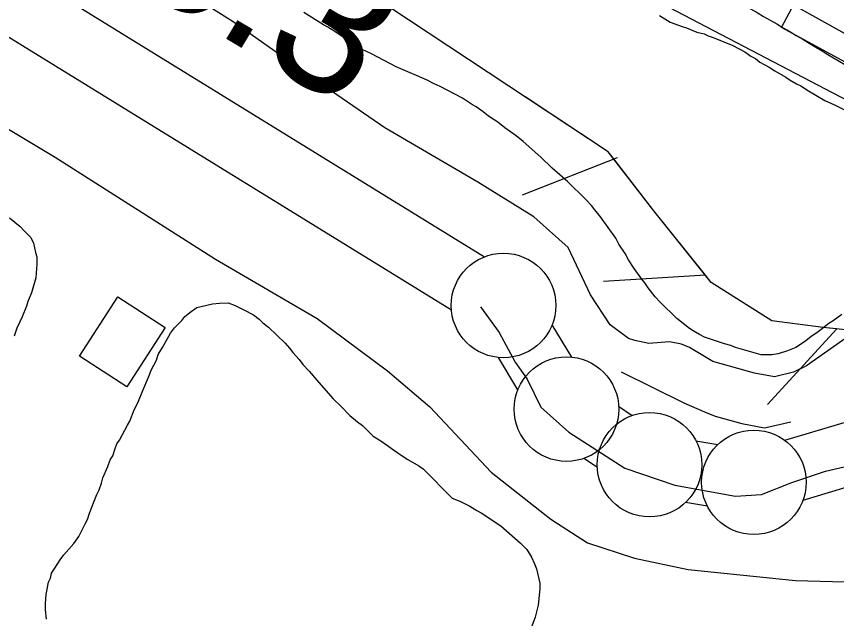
# Model space of a CAD drawing. Extents: x 3823584 to 3861785, y 301729 to 327625.
# Drawn here: x 3841238.5 to 3841630.8, y 321360 to 321648.2 of the extents above; entities that cross this region are included whole.
import ezdxf

# ---------------------------------------------------------------- set-up
doc = ezdxf.new("R2010")
doc.units = 0
for name, color, linetype in [('V-BLDG-OTLN', 7, 'Continuous'), ('V-FLOD-BASE', 7, 'Continuous'), ('V-LEVE-TOET', 7, 'Continuous'), ('V-RIVR-EDGE', 7, 'Continuous'), ('V-RIVR-RANG', 7, 'Continuous'), ('V-RRAP-FSHR', 7, 'Continuous'), ('V-RRAP-RVMT', 7, 'Continuous'), ('V-SITE-VEGE', 7, 'Continuous'), ('V-SURV-LINE', 7, 'Continuous'), ('V-TOPO-MINR', 7, 'Continuous')]:
    doc.layers.add(name, color=color, linetype=linetype)

msp = doc.modelspace()

# ---------------------------------------------------------------- linework, layer by layer
at = {"layer": 'V-BLDG-OTLN'}
msp.add_lwpolyline([(3841309.61, 321499.38), (3841291.25, 321470.95), (3841268.62, 321485.57), (3841286.97, 321513.99)], close=True, dxfattribs=at)
at = {"layer": 'V-FLOD-BASE'}
for points in [[(3841460.57, 321509.2), (3841469.42, 321496.93), (3841477.12, 321482.77), (3841482.8, 321474.66), (3841489.3, 321461.14), (3841502.72, 321449.21), (3841529.57, 321432.06), (3841553.43, 321423.86), (3841582.51, 321418.64), (3841594.93, 321419.39), (3841609.35, 321425.1), (3841625.5, 321430.57), (3841637.19, 321433.31), (3841642.06, 321433.71), (3841668.49, 321432.01)], [(3841527.86, 321478.08), (3841557.73, 321463.32), (3841567.69, 321458.91), (3841572.82, 321456.85), (3841585.47, 321453.36), (3841596.31, 321451.35), (3841608.9, 321454.17)]]:
    msp.add_lwpolyline(points, dxfattribs=at)
at = {"layer": 'V-LEVE-TOET'}
for points in [[(3841637.97, 321496.19), (3841616.47, 321480.98), (3841610.19, 321477.91), (3841601.19, 321475.73), (3841591.56, 321477.45), (3841571.68, 321482.98), (3841560.5, 321489.79), (3841556.58, 321491.26), (3841550.86, 321492.41), (3841540.96, 321491.72), (3841534.33, 321493.16), (3841531.32, 321494.04), (3841522.55, 321500.57), (3841513.1, 321514.91), (3841502.38, 321537.65), (3841486.03, 321552.22), (3841459.14, 321568.81), (3841414.73, 321594.85), (3841386.62, 321614.13), (3841342.17, 321645.59), (3841296.23, 321674.62), (3841227.97, 321714.57)], [(3841170.86, 321632.41), (3841256.96, 321580.9), (3841333.72, 321532), (3841382.35, 321503.59), (3841415.93, 321478.65), (3841436.21, 321461.41), (3841465.64, 321430.12), (3841494.08, 321407.54), (3841511.61, 321396.28), (3841534.22, 321388.97), (3841559.8, 321383.49), (3841611.23, 321378.24), (3841652.41, 321377.1), (3841688.82, 321371.12), (3841719.26, 321361.18), (3841766.92, 321339.97)]]:
    msp.add_lwpolyline(points, dxfattribs=at)
at = {"layer": 'V-RIVR-EDGE'}
msp.add_spline([(3836304.38, 325474.18), (3836346.41, 325438.32), (3836389.41, 325406.07), (3836417.64, 325385.43), (3836442.67, 325366.73), (3836470.25, 325340.95), (3836497.82, 325313.88), (3836554.9, 325258.45), (3836598.51, 325215.91), (3836636.36, 325181.1), (3836681.26, 325139.85), (3836737.07, 325093.42), (3836790.94, 325041.22), (3836840.33, 324993.52), (3836889.07, 324947.12), (3836934.61, 324907.14), (3836980.81, 324871.03), (3837015.47, 324849.09), (3837040.49, 324829.1), (3837085.39, 324787.2), (3837143.76, 324734.34), (3837181.61, 324700.82), (3837223.29, 324659.57), (3837272.05, 324619.59), (3837314.38, 324579.63), (3837346.45, 324546.76), (3837364.4, 324527.43), (3837395.83, 324500.35), (3837442.02, 324462.31), (3837492.71, 324422.97), (3837554.31, 324372.67), (3837573.56, 324361.05), (3837583.2, 324359.1), (3837596.69, 324352.64), (3837621.08, 324337.79), (3837648.03, 324319.73), (3837677.54, 324292.01), (3837718.58, 324249.48), (3837753.85, 324214.68), (3837781.43, 324188.89), (3837800.05, 324179.85), (3837819.95, 324170.8), (3837850.72, 324134.08), (3837874.45, 324110.23), (3837909.07, 324073.5), (3837941.78, 324040.64), (3837989.87, 323991.66), (3838022.58, 323960.72), (3838034.12, 323947.83), (3838046.3, 323933.66), (3838066.83, 323916.25), (3838089.91, 323892.41), (3838140.59, 323849.21), (3838186.14, 323811.17), (3838215.65, 323785.38), (3838265.68, 323736.4), (3838297.1, 323707.39), (3838336.87, 323671.94), (3838359.95, 323645.52), (3838385.62, 323627.46), (3838404.24, 323615.84), (3838421.56, 323601.65), (3838441.44, 323582.32), (3838460.05, 323567.49), (3838468.4, 323563.61), (3838484.45, 323555.21), (3838548.59, 323496.55), (3838595.44, 323464.29), (3838649.98, 323422.37), (3838701.3, 323379.82), (3838749.43, 323345.62), (3838798.22, 323317.86), (3838856.62, 323274.64), (3838932.99, 323221.74), (3838989.47, 323184.31), (3839037.6, 323150.12), (3839068.42, 323134.62), (3839093.42, 323104.98), (3839110.73, 323086.94), (3839122.93, 323081.12), (3839143.46, 323065.64), (3839172.34, 323044.36), (3839190.96, 323032.74), (3839215.99, 323015.96), (3839242.32, 323006.26), (3839316.8, 322969.43), (3839341.84, 322955.87), (3839371.38, 322944.22), (3839391.29, 322935.81), (3839417.61, 322920.32), (3839461.26, 322894.5), (3839483.71, 322873.23), (3839520.3, 322851.28), (3839555.6, 322828.69), (3839599.9, 322806.72), (3839718.7, 322751.14), (3839768.14, 322726.59), (3839807.95, 322705.92), (3839836.85, 322696.21), (3839865.1, 322680.71), (3839887.57, 322667.8), (3839924.17, 322652.28), (3839969.76, 322630.31), (3840004.43, 322612.22), (3840037.82, 322597.35), (3840085.35, 322579.88), (3840108.46, 322565.68), (3840121.92, 322548.93), (3840123.18, 322539.92), (3840122.53, 322533.5), (3840118, 322521.29), (3840112.84, 322514.24), (3840095.47, 322509.14), (3840089.68, 322509.15), (3840085.17, 322504.66), (3840084.51, 322498.23), (3840085.78, 322491.8), (3840130.72, 322467.26), (3840169.89, 322448.52), (3840197.51, 322439.45), (3840209.08, 322437.5), (3840231.59, 322441.3), (3840246.39, 322448.98), (3840266.34, 322458.57), (3840273.43, 322466.27), (3840278.59, 322471.4), (3840288.9, 322480.37), (3840295.98, 322484.85), (3840301.77, 322484.84), (3840308.2, 322484.82), (3840320.4, 322479.01), (3840324.87, 322470), (3840326.78, 322461.63), (3840338.32, 322450.03), (3840344.74, 322444.88), (3840366.58, 322437.75), (3840385.84, 322428.06), (3840421.8, 322409.33), (3840466.1, 322385.43), (3840492.41, 322368.65), (3840506.53, 322357.04), (3840533.49, 322340.26), (3840559.18, 322331.2), (3840587.44, 322322.13), (3840611.85, 322311.78), (3840642.02, 322296.28), (3840678.62, 322276.26), (3840712.64, 322255.6), (3840733.18, 322242.05), (3840784.53, 322210.43), (3840835.89, 322183.3), (3840892.39, 322153.59), (3840923.85, 322139.37), (3840950.82, 322127.08), (3840989.33, 322099.99), (3841017.57, 322082.56), (3841061.24, 322062.52), (3841092.69, 322044.45), (3841151.1, 322005.09), (3841210.78, 321964.44), (3841240.29, 321939.29), (3841299.97, 321894.79), (3841335.89, 321862.55), (3841374.37, 321823.89), (3841411.57, 321789.72), (3841444.92, 321758.14), (3841469.94, 321736.22), (3841482.12, 321723.98), (3841496.22, 321704.66), (3841509.05, 321694.34), (3841523.18, 321687.23), (3841573.9, 321660.75), (3841623.97, 321631.69), (3841667.62, 321606.51), (3841696.52, 321593.59), (3841738.26, 321575.48), (3841787.07, 321556.72), (3841815.99, 321552.15), (3841851.33, 321544.99), (3841886.66, 321533.33), (3841930.32, 321511.36), (3841950.22, 321498.46), (3841977.18, 321482.96), (3841998.38, 321476.48), (3842052.99, 321463.49), (3842082.55, 321456.34), (3842109.52, 321444.7), (3842146.12, 321427.26), (3842196.2, 321402.06), (3842241.13, 321374.95), (3842288.63, 321345.26), (3842321.38, 321327.18), (3842366.94, 321295.56), (3842395.19, 321280.07), (3842429.22, 321264.55), (3842452.35, 321258.71), (3842470.97, 321249.66)], degree=3, dxfattribs=at)
at = {"layer": 'V-RRAP-FSHR'}
for p, q in [((3841525.94, 321580.58), (3841480.5, 321562.68)), ((3841568.07, 321524.33), (3841519.33, 321521.3)), ((3841630.82, 321498.44), (3841597.8, 321462.47))]:
    msp.add_line(p, q, dxfattribs=at)
for points in [[(3838584.55, 323453.18), (3839140.52, 323058.61), (3839543.74, 322819.53), (3839845.06, 322663.99), (3840154, 322502.28), (3840416.19, 322378.04), (3840782.04, 322188.72), (3841154.61, 321971.73), (3841326.43, 321835.61), (3841504.48, 321676.94), (3841739.25, 321554.11), (3842017.76, 321437.98)], [(3842406.25, 321187.94), (3842314.68, 321224.18), (3841819.6, 321436.79), (3841708.8, 321488.45), (3841664.47, 321495.1), (3841624.34, 321499.3), (3841599.79, 321502.55), (3841570.82, 321520.88), (3841543.46, 321555.2), (3841521.62, 321583.44), (3841349.76, 321697.16), (3841168.92, 321806.72), (3841083.5, 321854.01), (3840774.5, 322048.99), (3840376.76, 322293.55), (3840194.77, 322413.01), (3840091.92, 322469.18), (3840081.41, 322471.98), (3840073.37, 322469.22), (3840030.26, 322437.09)], [(3841524.79, 321579.35), (3841521.62, 321583.44), (3841481.79, 321609.79)], [(3841568.07, 321524.33), (3841543.46, 321555.2), (3841524.79, 321579.35)], [(3841630.84, 321498.62), (3841624.34, 321499.3), (3841599.79, 321502.55), (3841570.82, 321520.88), (3841568.07, 321524.34)]]:
    msp.add_lwpolyline(points, dxfattribs=at)
at = {"layer": 'V-RRAP-RVMT'}
msp.add_lwpolyline([(3842437.33, 321259.95), (3842313.93, 321326.99), (3842318.09, 321334.68), (3842211.27, 321392.67), (3842210.87, 321391.93), (3842096.39, 321454.08), (3842090.46, 321443.1), (3841979, 321503.54), (3841969.37, 321485.6), (3841856.09, 321547.11), (3841850.74, 321537.22), (3841737.01, 321598.98), (3841725.18, 321577.13), (3841604.4, 321642.94), (3841610.65, 321654.52), (3841493.96, 321717.88), (3841489.17, 321713.22), (3841384.31, 321817.67), (3841404.15, 321837.58), (3841294.81, 321900), (3841300.87, 321910.44), (3841187.31, 321975.18)], dxfattribs=at)
at = {"layer": 'V-SITE-VEGE'}
for points in [[(3841420.16, 321624.12), (3841408.38, 321630.33), (3841406.27, 321631.21), (3841403.86, 321632.39), (3841401.44, 321634.17), (3841397.51, 321636.84), (3841394.79, 321638.32), (3841390.86, 321640.99), (3841387.54, 321643.06), (3841385.42, 321644.24), (3841376.05, 321650.17)], [(3841546.14, 321648.69), (3841551.27, 321645.43), (3841557, 321643.38), (3841559.11, 321642.79), (3841563.94, 321640.73), (3841567.55, 321639.86), (3841569.36, 321638.98), (3841571.77, 321638.1), (3841581.12, 321634.28), (3841586.86, 321631.33), (3841589.88, 321629.25), (3841591.99, 321628.07), (3841594.11, 321626.28), (3841598.64, 321623.92), (3841601.36, 321622.14), (3841606.5, 321619.18), (3841608.61, 321617.7), (3841611.63, 321615.92), (3841613.75, 321615.04)], [(3841633.35, 321505.54), (3841629.18, 321502.5), (3841627.08, 321501.28), (3841622.01, 321497.32), (3841618.43, 321494.89), (3841615.44, 321492.46), (3841611.26, 321489.72), (3841607.37, 321488.18), (3841602.88, 321486.64), (3841599.87, 321486.31), (3841594.77, 321486.26), (3841582.42, 321489.76), (3841580.3, 321490.64), (3841577.29, 321491.52), (3841567.65, 321494.74), (3841565.23, 321495.91), (3841562.21, 321497.69), (3841560.4, 321498.88), (3841558.28, 321500.66), (3841554.35, 321503.63), (3841546.46, 321511.37), (3841544.04, 321514.05), (3841540.69, 321518.23), (3841539.17, 321520.62), (3841537.65, 321522.41), (3841534, 321527.49), (3841531.26, 321531.67), (3841529.73, 321534.66), (3841526.69, 321539.14), (3841525.16, 321542.13), (3841517.85, 321552.28), (3841515.12, 321555.56), (3841513.6, 321557.65), (3841510.87, 321560.63), (3841502.08, 321569.27), (3841494.81, 321575.51), (3841489.35, 321580.87), (3841480.87, 321588.31), (3841477.54, 321590.98), (3841472.1, 321594.84), (3841468.77, 321597.52), (3841464.24, 321600.48), (3841461.81, 321602.56), (3841458.49, 321604.93), (3841456.68, 321605.82), (3841451.84, 321609.08), (3841441.27, 321614.7), (3841438.26, 321615.87), (3841434.94, 321617.64), (3841429.81, 321620), (3841426.79, 321621.18), (3841420.16, 321624.12)], [(3841613.75, 321615.04), (3841617.38, 321612.67), (3841625.23, 321607.93), (3841629.75, 321605.87), (3841634.58, 321603.51)], [(3841235.17, 321551.88), (3841240.31, 321547.72), (3841242.13, 321545.64), (3841245.46, 321542.36), (3841246.69, 321539.67), (3841247.63, 321535.17), (3841248.25, 321533.07), (3841248.28, 321529.77), (3841247.74, 321523.15), (3841245.7, 321515.92), (3841243.93, 321511.7), (3841243.35, 321509.59), (3841241.3, 321504.46), (3841238.64, 321499.03), (3841237.47, 321495.11)], [(3841275.74, 321416.13), (3841276.91, 321419.45), (3841278.1, 321421.56), (3841279.27, 321424.88), (3841279.85, 321427.29), (3841282.2, 321432.71), (3841283.38, 321436.03), (3841284.56, 321437.84), (3841285.73, 321441.46), (3841286.61, 321443.57), (3841287.8, 321445.39), (3841291.64, 321452.63), (3841292.82, 321454.44), (3841294.88, 321459.87), (3841296.65, 321463.19), (3841299, 321469.22), (3841301.65, 321475.56), (3841303.12, 321479.17), (3841304.3, 321481.29), (3841305.48, 321483.7), (3841306.36, 321486.42), (3841308.43, 321489.74), (3841312.28, 321496.68), (3841314.06, 321499.1), (3841317.63, 321502.74), (3841319.12, 321504.56), (3841322.1, 321506.99), (3841324.79, 321508.82), (3841332.29, 321510.68), (3841335.59, 321511.02), (3841339.79, 321511.05), (3841343.11, 321509.88), (3841347.33, 321507.82), (3841351.86, 321505.45), (3841354.59, 321503.37), (3841356.4, 321501.59), (3841359.13, 321499.51), (3841367.01, 321491.77), (3841369.14, 321489.38), (3841370.65, 321487.29), (3841373.69, 321484.01), (3841375.51, 321481.63), (3841378.55, 321478.35), (3841383.1, 321472.98), (3841390.08, 321465.23), (3841393.72, 321461.66), (3841397.97, 321457.19), (3841401.6, 321454.22), (3841404.02, 321452.43), (3841409.17, 321447.37), (3841412.8, 321445), (3841421.57, 321438.77), (3841425.8, 321436.1), (3841430.93, 321433.14), (3841433.05, 321431.66), (3841447, 321417.66)], [(3841252.81, 321359.74), (3841252.47, 321364.24), (3841252.44, 321367.24), (3841252.7, 321371.45), (3841253.85, 321377.47), (3841254.73, 321379.28), (3841255.31, 321381.69), (3841256.8, 321384.11), (3841259.46, 321388.04), (3841261.25, 321390.46), (3841266.01, 321395.91), (3841268.38, 321399.24), (3841271.33, 321405.28), (3841272.51, 321407.39), (3841273.39, 321410.4), (3841275.74, 321416.13)], [(3841447, 321417.66), (3841450.62, 321416.2), (3841455.45, 321413.83), (3841458.77, 321411.76), (3841460.88, 321410.58), (3841470.25, 321404.35), (3841479.65, 321396.02), (3841482.68, 321393.04), (3841484.81, 321389.46), (3841486.34, 321386.16), (3841487.27, 321383.77), (3841488.83, 321376.87), (3841488.85, 321374.17), (3841488.02, 321366.35), (3841486.57, 321360.63), (3841485.11, 321356.41)]]:
    msp.add_lwpolyline(points, dxfattribs=at)
at = {"layer": 'V-SURV-LINE'}
for points in [[(3840047.7, 322405.34), (3841462.37, 321533.11)], [(3841446.61, 321507.58), (3840031.94, 322379.82)], [(3841494.69, 321500.57), (3841504.07, 321485.12)], [(3841478.43, 321469.54), (3841469.05, 321484.98)], [(3841526.56, 321461.61), (3841533.09, 321457.24)], [(3841606.09, 321445.31), (3841637.1, 321454.61)], [(3841563.54, 321445.11), (3841574.06, 321443.33)], [(3841516.41, 321432.3), (3841509.88, 321436.67)], [(3841645.73, 321425.87), (3841614.72, 321416.58)], [(3841569.07, 321413.75), (3841558.55, 321415.53)]]:
    msp.add_lwpolyline(points, dxfattribs=at)
for centre in [(3841471.5, 321509.85), (3841501.62, 321460.25), (3841541.35, 321433.65), (3841591.26, 321425.21)]:
    msp.add_circle(centre, 25, dxfattribs=at)
at = {"layer": 'V-TOPO-MINR'}
msp.add_lwpolyline([(3841206.98, 321864.82), (3841239.09, 321850.86), (3841271.06, 321836.56), (3841281.17, 321831.94), (3841307.81, 321819.38), (3841334.23, 321806.39), (3841360.33, 321792.76), (3841386.21, 321778.71), (3841411.93, 321764.34), (3841437.66, 321749.97), (3841463.39, 321735.62), (3841489.12, 321721.27), (3841613.62, 321651.88), (3841701.62, 321602.86), (3841789.63, 321553.86), (3841877.66, 321504.9), (3841965.7, 321455.96), (3842259.55, 321292.69)], dxfattribs=at)

# ---------------------------------------------------------------- texts
at = {"layer": 'V-RIVR-RANG'}
msp.add_text('8.3', height=67, rotation=329.1683, dxfattribs=at).set_placement((3841289.05, 321667.23))

doc.saveas('drawing.dxf')
